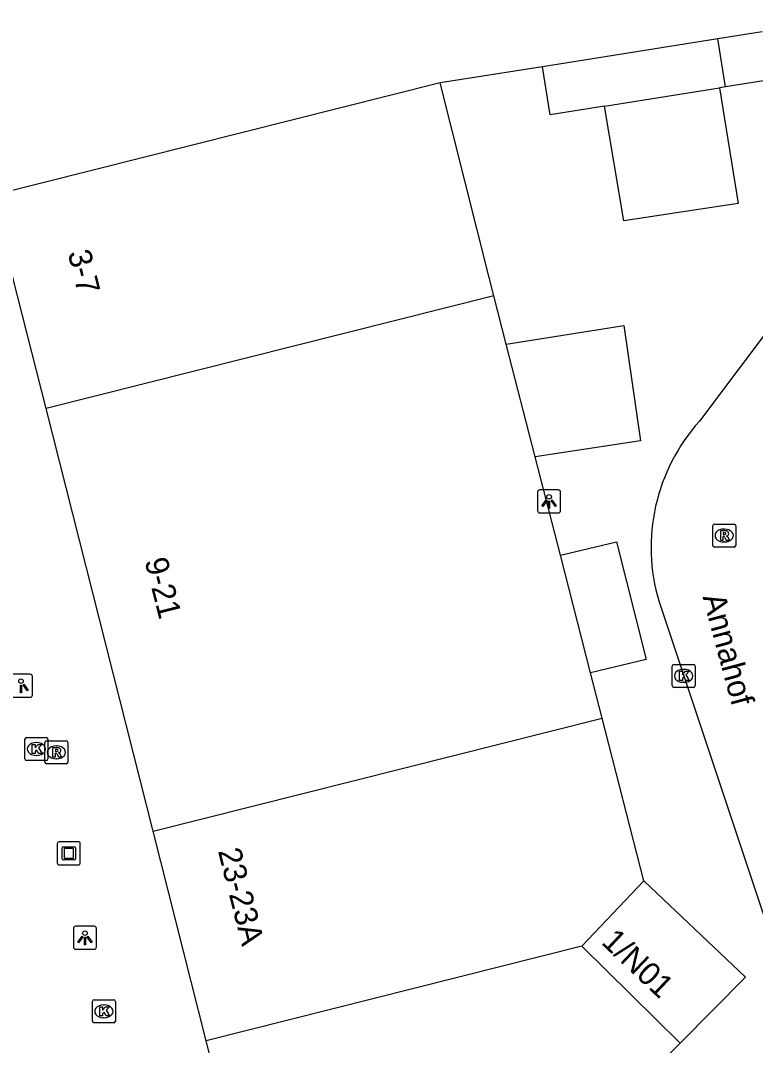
# Model space of a CAD drawing. Extents: x 161087 to 161922, y 382574 to 383873.
# Drawn here: x 161332.08 to 161364.03, y 383466.61 to 383511.17 of the extents above; entities that cross this region are included whole.
import ezdxf

# ---------------------------------------------------------------- set-up
doc = ezdxf.new("R2010")
doc.units = 0
for name, color, linetype in [('IMGEO_Kolk', 7, 'Continuous'), ('IMGEO_Kunstobject', 7, 'Continuous'), ('IMGEO_Lichtpunt', 7, 'Continuous'), ('IMGEO_Openbare_ruimte_label', 7, 'Continuous'), ('IMGEO_Pand', 7, 'Continuous'), ('IMGEO_Pand_nummerreeks', 7, 'Continuous'), ('IMGEO_Rijbaan_lokaal_open', 7, 'Continuous'), ('IMGEO_Rioolput', 7, 'Continuous'), ('IMGEO_Voetpad_open', 7, 'Continuous')]:
    doc.layers.add(name, color=color, linetype=linetype)

msp = doc.modelspace()

# ---------------------------------------------------------------- linework, layer by layer
at = {"layer": 'IMGEO_Kolk'}
for p, q in [((161360.408, 383482.25), (161360.408, 383483.102)), ((161360.483, 383483.176), (161361.335, 383483.176)), ((161360.896, 383482.956), (161360.921, 383482.956)), ((161361.409, 383483.102), (161361.409, 383482.25)), ((161361.335, 383482.176), (161360.483, 383482.176)), ((161360.919, 383482.396), (161360.894, 383482.396)), ((161332.272, 383479.069), (161332.272, 383479.921)), ((161332.347, 383479.995), (161333.199, 383479.995)), ((161333.273, 383479.921), (161333.273, 383479.069)), ((161332.76, 383479.775), (161332.785, 383479.775)), ((161333.199, 383478.995), (161332.347, 383478.995)), ((161332.783, 383479.215), (161332.758, 383479.215)), ((161335.207, 383467.666), (161335.207, 383468.518)), ((161335.282, 383468.592), (161336.134, 383468.592)), ((161335.695, 383468.372), (161335.72, 383468.372)), ((161336.208, 383468.518), (161336.208, 383467.666)), ((161335.718, 383467.812), (161335.693, 383467.812)), ((161336.134, 383467.592), (161335.282, 383467.592))]:
    msp.add_line(p, q, dxfattribs=at)
for points in [[(161360.408, 383482.25), (161360.408, 383483.102)], [(161360.483, 383483.176), (161361.335, 383483.176)], [(161361.409, 383483.102), (161361.409, 383482.25)], [(161360.729, 383482.876), (161360.852, 383482.876), (161360.852, 383482.725), (161360.982, 383482.876), (161361.146, 383482.876), (161361, 383482.725), (161361.153, 383482.476), (161361.001, 383482.476), (161360.916, 383482.64), (161360.852, 383482.573), (161360.852, 383482.476), (161360.729, 383482.476), (161360.729, 383482.876)], [(161361.335, 383482.176), (161360.483, 383482.176)], [(161332.272, 383479.069), (161332.272, 383479.921)], [(161332.347, 383479.995), (161333.199, 383479.995)], [(161333.273, 383479.921), (161333.273, 383479.069)], [(161332.593, 383479.695), (161332.716, 383479.695), (161332.716, 383479.544), (161332.846, 383479.695), (161333.01, 383479.695), (161332.864, 383479.544), (161333.017, 383479.295), (161332.865, 383479.295), (161332.78, 383479.459), (161332.716, 383479.392), (161332.716, 383479.295), (161332.593, 383479.295), (161332.593, 383479.695)], [(161333.199, 383478.995), (161332.347, 383478.995)], [(161335.207, 383467.666), (161335.207, 383468.518)], [(161335.282, 383468.592), (161336.134, 383468.592)], [(161335.528, 383468.292), (161335.651, 383468.292), (161335.651, 383468.141), (161335.781, 383468.292), (161335.945, 383468.292), (161335.799, 383468.141), (161335.952, 383467.892), (161335.8, 383467.892), (161335.715, 383468.056), (161335.651, 383467.989), (161335.651, 383467.892), (161335.528, 383467.892), (161335.528, 383468.292)], [(161336.208, 383468.518), (161336.208, 383467.666)], [(161336.134, 383467.592), (161335.282, 383467.592)]]:
    msp.add_lwpolyline(points, dxfattribs=at)
for centre, start, end in [((161360.485, 383483.1), 91.552, 178.448), ((161360.485, 383483.1), 91.552, 178.448), ((161361.333, 383483.1), 1.552, 88.448), ((161361.333, 383483.1), 1.552, 88.448), ((161360.485, 383482.252), 181.552, 268.448), ((161360.485, 383482.252), 181.552, 268.448), ((161361.333, 383482.252), 271.552, 358.448), ((161361.333, 383482.252), 271.552, 358.448), ((161332.349, 383479.919), 91.552, 178.448), ((161332.349, 383479.919), 91.552, 178.448), ((161333.197, 383479.919), 1.552, 88.448), ((161333.197, 383479.919), 1.552, 88.448), ((161332.349, 383479.071), 181.552, 268.448), ((161332.349, 383479.071), 181.552, 268.448), ((161333.197, 383479.071), 271.552, 358.448), ((161333.197, 383479.071), 271.552, 358.448), ((161335.284, 383468.516), 91.552, 178.448), ((161335.284, 383468.516), 91.552, 178.448), ((161336.132, 383468.516), 1.552, 88.448), ((161336.132, 383468.516), 1.552, 88.448), ((161335.284, 383467.668), 181.552, 268.448), ((161335.284, 383467.668), 181.552, 268.448), ((161336.132, 383467.668), 271.552, 358.448), ((161336.132, 383467.668), 271.552, 358.448)]:
    msp.add_arc(centre, 0.0765, start, end, dxfattribs=at)
for centre, major_axis, ratio, start_param, end_param in [((161360.895, 383482.676), (-0.387, 0.002), 0.722429, 4.712389, 7.853982), ((161360.92, 383482.676), (-0.39, 0.002), 0.717154, 1.570796, 4.712389), ((161332.759, 383479.495), (-0.387, 0.002), 0.722429, 4.712389, 7.853982), ((161332.784, 383479.495), (-0.39, 0.002), 0.717154, 1.570796, 4.712389), ((161335.694, 383468.092), (-0.387, 0.002), 0.722429, 4.712389, 7.853982), ((161335.719, 383468.092), (-0.39, 0.002), 0.717154, 1.570796, 4.712389)]:
    msp.add_ellipse(centre, major_axis=major_axis, ratio=ratio, start_param=start_param, end_param=end_param, dxfattribs=at)
at = {"layer": 'IMGEO_Kunstobject'}
for p, q in [((161333.682, 383475.374), (161333.682, 383474.533)), ((161333.682, 383475.374), (161333.682, 383474.533)), ((161334.598, 383475.458), (161333.757, 383475.458)), ((161334.598, 383475.458), (161333.757, 383475.458)), ((161334.682, 383474.542), (161334.682, 383475.383)), ((161334.682, 383474.542), (161334.682, 383475.383)), ((161333.896, 383474.722), (161333.896, 383475.196)), ((161333.946, 383475.246), (161334.42, 383475.246)), ((161333.976, 383475.146), (161333.976, 383474.772)), ((161334.37, 383475.166), (161333.996, 383475.166)), ((161334.39, 383474.772), (161334.39, 383475.146)), ((161334.47, 383475.196), (161334.47, 383474.722)), ((161333.766, 383474.458), (161334.607, 383474.458)), ((161333.766, 383474.458), (161334.607, 383474.458)), ((161334.42, 383474.672), (161333.946, 383474.672)), ((161333.996, 383474.752), (161334.37, 383474.752))]:
    msp.add_line(p, q, dxfattribs=at)
for centre, radius, start, end in [((161333.76, 383475.38), 0.0779, 92.4484, 184.2845), ((161333.76, 383475.38), 0.0779, 92.4484, 184.2845), ((161334.604, 383475.38), 0.0779, 2.4484, 94.2845), ((161334.604, 383475.38), 0.0779, 2.4484, 94.2845), ((161333.946, 383475.196), 0.05, 90, 180), ((161333.996, 383475.146), 0.02, 90, 180), ((161334.37, 383475.146), 0.02, 360, 90), ((161334.42, 383475.196), 0.05, 360, 90), ((161333.76, 383474.536), 0.0779, 182.4484, 274.2845), ((161333.76, 383474.536), 0.0779, 182.4484, 274.2845), ((161333.946, 383474.722), 0.05, 180, 270), ((161333.996, 383474.772), 0.02, 180, 270), ((161334.37, 383474.772), 0.02, 270, 0), ((161334.42, 383474.722), 0.05, 270, 0), ((161334.604, 383474.536), 0.0779, 272.4484, 4.2845), ((161334.604, 383474.536), 0.0779, 272.4484, 4.2845)]:
    msp.add_arc(centre, radius, start, end, dxfattribs=at)
at = {"layer": 'IMGEO_Lichtpunt'}
for p, q in [((161354.56, 383490.661), (161354.56, 383489.854)), ((161354.56, 383490.661), (161354.56, 383489.854)), ((161355.462, 383490.756), (161354.654, 383490.756)), ((161355.462, 383490.756), (161354.654, 383490.756)), ((161355.556, 383489.854), (161355.556, 383490.661)), ((161355.556, 383489.854), (161355.556, 383490.661)), ((161354.654, 383489.76), (161355.462, 383489.76)), ((161354.654, 383489.76), (161355.462, 383489.76)), ((161332.509, 383482.744), (161331.701, 383482.744)), ((161332.509, 383482.744), (161331.701, 383482.744)), ((161332.603, 383481.842), (161332.603, 383482.649)), ((161332.603, 383481.842), (161332.603, 383482.649)), ((161331.701, 383481.748), (161332.509, 383481.748)), ((161331.701, 383481.748), (161332.509, 383481.748)), ((161335.287, 383471.788), (161334.479, 383471.788)), ((161335.287, 383471.788), (161334.479, 383471.788)), ((161334.385, 383471.693), (161334.385, 383470.886)), ((161334.385, 383471.693), (161334.385, 383470.886)), ((161335.381, 383470.886), (161335.381, 383471.693)), ((161335.381, 383470.886), (161335.381, 383471.693)), ((161334.479, 383470.792), (161335.287, 383470.792)), ((161334.479, 383470.792), (161335.287, 383470.792))]:
    msp.add_line(p, q, dxfattribs=at)
for points in [[(161354.934, 383490.325), (161354.973, 383490.297), (161354.785, 383490.035), (161354.747, 383490.062), (161354.934, 383490.325)], [(161355.036, 383490.277), (161355.083, 383490.277), (161355.083, 383489.955), (161355.036, 383489.955), (161355.036, 383490.277)], [(161355.146, 383490.297), (161355.184, 383490.324), (161355.371, 383490.062), (161355.332, 383490.034), (161355.146, 383490.297)], [(161332.083, 383482.265), (161332.13, 383482.265), (161332.13, 383481.943), (161332.083, 383481.943), (161332.083, 383482.265)], [(161332.193, 383482.285), (161332.231, 383482.312), (161332.418, 383482.05), (161332.379, 383482.022), (161332.193, 383482.285)], [(161334.759, 383471.357), (161334.798, 383471.329), (161334.61, 383471.067), (161334.572, 383471.094), (161334.759, 383471.357)], [(161334.971, 383471.329), (161335.009, 383471.356), (161335.196, 383471.094), (161335.157, 383471.066), (161334.971, 383471.329)], [(161334.861, 383471.309), (161334.908, 383471.309), (161334.908, 383470.987), (161334.861, 383470.987), (161334.861, 383471.309)]]:
    msp.add_lwpolyline(points, dxfattribs=at)
for centre in [(161355.059, 383490.459), (161332.106, 383482.447), (161334.884, 383471.491)]:
    msp.add_circle(centre, 0.0994, dxfattribs=at)
for centre, start, end in [((161354.654, 383490.661), 90, 180), ((161354.654, 383490.661), 90, 180), ((161355.462, 383490.661), 0, 90), ((161355.462, 383490.661), 0, 90), ((161354.654, 383489.854), 180, 270), ((161354.654, 383489.854), 180, 270), ((161355.462, 383489.854), 270, 0), ((161355.462, 383489.854), 270, 360), ((161332.509, 383482.649), 0, 90), ((161332.509, 383482.649), 0, 90), ((161332.509, 383481.842), 270, 0), ((161332.509, 383481.842), 270, 360), ((161334.479, 383471.693), 90, 180), ((161334.479, 383471.693), 90, 180), ((161335.287, 383471.693), 0, 90), ((161335.287, 383471.693), 0, 90), ((161334.479, 383470.886), 180, 270), ((161334.479, 383470.886), 180, 270), ((161335.287, 383470.886), 270, 0), ((161335.287, 383470.886), 270, 360)]:
    msp.add_arc(centre, 0.0946, start, end, dxfattribs=at)
at = {"layer": 'IMGEO_Pand'}
for points in [[(161364.317, 383510.677), (161362.391, 383510.37)], [(161362.391, 383510.37), (161354.767, 383509.159)], [(161354.767, 383509.159), (161350.32, 383508.45)], [(161350.32, 383508.45), (161330.852, 383503.563)], [(161352.661, 383499.202), (161352.459, 383500), (161350.32, 383508.45)], [(161333.195, 383494.306), (161331.754, 383500), (161330.852, 383503.563)], [(161352.661, 383499.202), (161333.195, 383494.306)], [(161353.194, 383497.099), (161352.661, 383499.202)], [(161354.452, 383492.198), (161353.194, 383497.099)], [(161337.846, 383475.923), (161333.195, 383494.306)], [(161355.549, 383487.926), (161354.452, 383492.198)], [(161356.861, 383482.813), (161355.549, 383487.926)], [(161357.369, 383480.834), (161356.861, 383482.813)], [(161337.846, 383475.923), (161357.369, 383480.834)], [(161359.184, 383473.765), (161357.369, 383480.834)], [(161340.152, 383466.811), (161337.846, 383475.923)], [(161356.487, 383470.921), (161359.184, 383473.765)], [(161360.76, 383466.705), (161363.595, 383469.581), (161359.184, 383473.765)], [(161356.487, 383470.921), (161340.152, 383466.811)], [(161360.76, 383466.705), (161356.487, 383470.921)], [(161342.849, 383456.151), (161340.152, 383466.811)], [(161352.71, 383458.55), (161360.76, 383466.705)]]:
    msp.add_lwpolyline(points, dxfattribs=at)
at = {"layer": 'IMGEO_Rijbaan_lokaal_open'}
for points in [[(161374.582, 383511.167), (161374.281, 383510.774), (161366.28, 383500), (161365.015, 383498.296), (161361.591, 383493.742)], [(161359.837, 383485.898), (161364.462, 383472.021)]]:
    msp.add_lwpolyline(points, dxfattribs=at)
msp.add_arc((161367.713, 383488.255), 8.221, 138.1298, 196.6611, dxfattribs=at)
at = {"layer": 'IMGEO_Rioolput'}
for p, q in [((161362.171, 383488.35), (161362.171, 383489.202)), ((161362.246, 383489.276), (161363.098, 383489.276)), ((161363.172, 383489.202), (161363.172, 383488.35)), ((161362.659, 383489.056), (161362.684, 383489.056)), ((161363.098, 383488.276), (161362.246, 383488.276)), ((161362.682, 383488.496), (161362.657, 383488.496)), ((161333.215, 383479.851), (161334.067, 383479.851)), ((161333.14, 383478.925), (161333.14, 383479.777)), ((161333.628, 383479.631), (161333.653, 383479.631)), ((161334.141, 383479.777), (161334.141, 383478.925)), ((161333.651, 383479.071), (161333.626, 383479.071)), ((161334.067, 383478.851), (161333.215, 383478.851))]:
    msp.add_line(p, q, dxfattribs=at)
for points in [[(161362.171, 383488.35), (161362.171, 383489.202)], [(161362.246, 383489.276), (161363.098, 383489.276)], [(161363.172, 383489.202), (161363.172, 383488.35)], [(161362.76, 383488.974), (161362.508, 383488.976), (161362.508, 383488.576)], [(161362.508, 383488.576), (161362.632, 383488.576), (161362.632, 383488.738), (161362.643, 383488.738)], [(161362.686, 383488.895), (161362.632, 383488.895), (161362.632, 383488.814)], [(161362.632, 383488.814), (161362.684, 383488.814)], [(161362.69, 383488.709), (161362.761, 383488.576), (161362.901, 383488.576), (161362.836, 383488.702)], [(161363.098, 383488.276), (161362.246, 383488.276)], [(161333.215, 383479.851), (161334.067, 383479.851)], [(161333.14, 383478.925), (161333.14, 383479.777)], [(161333.729, 383479.549), (161333.477, 383479.551), (161333.477, 383479.151)], [(161333.655, 383479.47), (161333.601, 383479.47), (161333.601, 383479.389)], [(161333.601, 383479.389), (161333.653, 383479.389)], [(161334.141, 383479.777), (161334.141, 383478.925)], [(161333.477, 383479.151), (161333.601, 383479.151), (161333.601, 383479.313), (161333.612, 383479.313)], [(161333.659, 383479.284), (161333.73, 383479.151), (161333.87, 383479.151), (161333.805, 383479.277)], [(161334.067, 383478.851), (161333.215, 383478.851)]]:
    msp.add_lwpolyline(points, dxfattribs=at)
for centre, radius, start, end in [((161362.248, 383489.2), 0.0765, 91.552, 178.448), ((161362.248, 383489.2), 0.0765, 91.552, 178.448), ((161363.096, 383489.2), 0.0765, 1.552, 88.448), ((161363.096, 383489.2), 0.0765, 1.552, 88.448), ((161362.642, 383488.685), 0.0533, 26.0293, 88.6989), ((161362.668, 383489.003), 0.19, 274.7715, 282.9687), ((161362.692, 383488.799), 0.0964, 77.0061, 93.1865), ((161362.706, 383488.856), 0.0378, 276.6634, 79.6772), ((161362.759, 383488.864), 0.109, 350.3612, 89.416), ((161362.757, 383488.864), 0.112, 277.5842, 350.9817), ((161362.741, 383488.649), 0.108, 29.5134, 73.7905), ((161362.248, 383488.352), 0.0765, 181.552, 268.448), ((161362.248, 383488.352), 0.0765, 181.552, 268.448), ((161363.096, 383488.352), 0.0765, 271.552, 358.448), ((161363.096, 383488.352), 0.0765, 271.552, 358.448), ((161333.217, 383479.775), 0.0765, 91.552, 178.448), ((161333.217, 383479.775), 0.0765, 91.552, 178.448), ((161334.065, 383479.775), 0.0765, 1.552, 88.448), ((161334.065, 383479.775), 0.0765, 1.552, 88.448), ((161333.637, 383479.578), 0.19, 274.7715, 282.9687), ((161333.661, 383479.374), 0.0964, 77.0061, 93.1865), ((161333.675, 383479.431), 0.0378, 276.6634, 79.6772), ((161333.728, 383479.439), 0.109, 350.3612, 89.416), ((161333.726, 383479.439), 0.112, 277.5842, 350.9817), ((161333.217, 383478.927), 0.0765, 181.552, 268.448), ((161333.217, 383478.927), 0.0765, 181.552, 268.448), ((161333.611, 383479.26), 0.0533, 26.0293, 88.6989), ((161333.71, 383479.224), 0.108, 29.5134, 73.7905), ((161334.065, 383478.927), 0.0765, 271.552, 358.448), ((161334.065, 383478.927), 0.0765, 271.552, 358.448)]:
    msp.add_arc(centre, radius, start, end, dxfattribs=at)
for centre, major_axis, ratio, start_param, end_param in [((161362.658, 383488.776), (-0.387, 0.002), 0.722429, 4.712389, 7.853982), ((161362.683, 383488.776), (-0.39, 0.002), 0.717154, 1.570796, 4.712389), ((161333.627, 383479.351), (-0.387, 0.002), 0.722429, 4.712389, 7.853982), ((161333.652, 383479.351), (-0.39, 0.002), 0.717154, 1.570796, 4.712389)]:
    msp.add_ellipse(centre, major_axis=major_axis, ratio=ratio, start_param=start_param, end_param=end_param, dxfattribs=at)
at = {"layer": 'IMGEO_Voetpad_open'}
for points in [[(161362.724, 383508.278), (161362.391, 383510.37)], [(161357.464, 383507.442), (161355.1, 383507.066), (161354.767, 383509.159)], [(161364.65, 383508.584), (161362.724, 383508.278)], [(161362.47, 383508.238), (161363.273, 383503.218), (161358.313, 383502.451), (161357.464, 383507.442)], [(161357.464, 383507.442), (161362.47, 383508.238)], [(161362.724, 383508.278), (161362.47, 383508.238)], [(161353.194, 383497.099), (161358.31, 383497.909), (161359.035, 383492.898), (161354.452, 383492.198)], [(161355.549, 383487.926), (161357.984, 383488.501), (161359.281, 383483.39), (161356.861, 383482.813)]]:
    msp.add_lwpolyline(points, dxfattribs=at)

# ---------------------------------------------------------------- texts
at = {"layer": 'IMGEO_Openbare_ruimte_label'}
msp.add_text('Annahof', height=1, rotation=285.0791, dxfattribs=at).set_placement((161361.725, 383486.111))
at = {"layer": 'IMGEO_Pand_nummerreeks'}
for s, rotation, p in [('3-7', 283.783, (161334.131, 383501.072)), ('9-21', 284.1994, (161337.47, 383487.683)), ('23-23A', 284.1994, (161340.662, 383475.064)), ('1/N01', 316.5154, (161357.289, 383471.053))]:
    msp.add_text(s, height=1, rotation=rotation, dxfattribs=at).set_placement(p)

doc.saveas('drawing.dxf')
